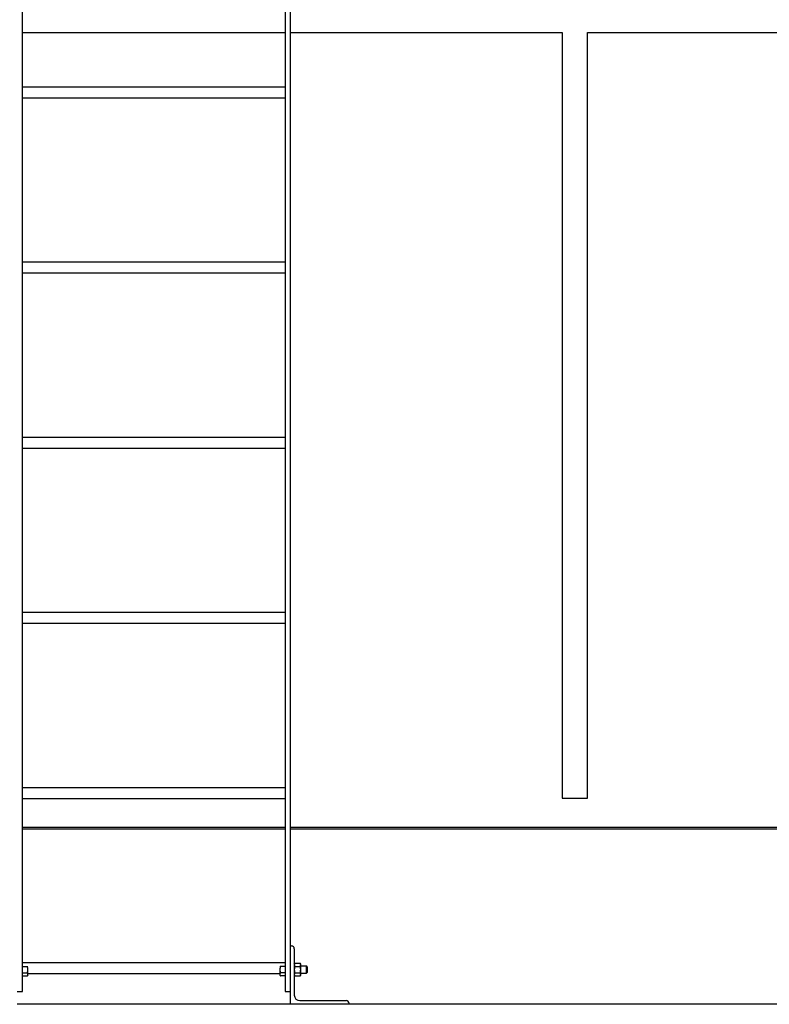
# Model space of a CAD drawing. Header units: inches. Extents: x 36 to 1719, y -84 to 1122.
# Tile 393 of 550: x 1365 to 1417, y 239 to 307. Entities that reach past the tile are written whole.
import ezdxf

# ---------------------------------------------------------------- set-up
doc = ezdxf.new("R2010")
doc.units = ezdxf.units.IN
doc.header["$LTSCALE"] = 48
doc.header["$MEASUREMENT"] = 0
doc.layers.add('Visible (ANSI)', color=7, linetype='Continuous', lineweight=30)

msp = doc.modelspace()

# ---------------------------------------------------------------- linework, layer by layer
at = {"layer": 'Visible (ANSI)'}
for p, q in [((1365.36662, 239.98443), (1365.36662, 354.42377)), ((1383.36662, 354.42377), (1383.36662, 239.98443)), ((1383.74162, 239.98443), (1383.74162, 354.42377)), ((1365.36662, 305.69276), (1383.36662, 305.69276)), ((1383.74162, 305.69276), (1402.34912, 305.69276)), ((1402.34912, 305.69276), (1402.34912, 253.24343)), ((1404.09912, 305.69276), (1452.78662, 305.69276)), ((1404.09912, 253.24343), (1404.09912, 305.69276)), ((1365.36662, 301.96943), (1383.36662, 301.96943)), ((1365.36662, 301.21943), (1383.36662, 301.21943)), ((1365.36662, 289.96943), (1383.36662, 289.96943)), ((1365.36662, 289.21943), (1383.36662, 289.21943)), ((1365.36662, 277.96943), (1383.36662, 277.96943)), ((1365.36662, 277.21943), (1383.36662, 277.21943)), ((1365.36662, 265.96943), (1383.36662, 265.96943)), ((1365.36662, 265.21943), (1383.36662, 265.21943)), ((1365.36662, 253.96943), (1383.36662, 253.96943)), ((1365.36662, 253.21943), (1383.36662, 253.21943)), ((1402.34912, 253.24343), (1404.09912, 253.24343)), ((1365.36662, 251.24393), (1383.36662, 251.24393)), ((1383.36662, 251.10943), (1365.36662, 251.10943)), ((1383.36662, 251.10943), (1365.36662, 251.10943)), ((1383.74162, 251.24393), (1418.37446, 251.24393)), ((1419.61992, 251.10943), (1383.74162, 251.10943)), ((1420.29224, 251.10943), (1383.74162, 251.10943)), ((1383.74162, 239.10943), (1383.74162, 243.10943)), ((1383.74162, 243.10943), (1383.80162, 243.10943)), ((1383.99162, 242.91943), (1383.99162, 239.73943)), ((1365.36662, 241.96943), (1383.36662, 241.96943)), ((1365.36662, 241.70093), (1365.36662, 241.71181)), ((1365.36662, 241.70093), (1365.69713, 241.70093)), ((1365.36662, 241.48443), (1365.36662, 241.70093)), ((1365.73062, 241.48443), (1365.73062, 241.53943)), ((1383.00262, 241.53943), (1383.00262, 241.48443)), ((1383.36662, 241.70093), (1383.03611, 241.70093)), ((1383.36662, 241.71181), (1383.36662, 241.70093)), ((1383.36662, 241.70093), (1383.36662, 241.48443)), ((1383.99162, 241.85943), (1384.02511, 241.91744)), ((1384.02511, 241.91744), (1384.39613, 241.91744)), ((1384.02511, 241.70093), (1384.39613, 241.70093)), ((1384.42962, 241.85943), (1384.39613, 241.91744)), ((1384.42962, 241.80919), (1384.42962, 241.85943)), ((1384.42962, 241.48443), (1384.42962, 241.80919)), ((1384.42962, 241.73443), (1384.82085, 241.73443)), ((1384.86662, 241.68724), (1384.82085, 241.73443)), ((1384.82085, 241.23443), (1384.82085, 241.73443)), ((1384.86662, 241.68724), (1384.86662, 241.28162)), ((1365.36662, 241.26792), (1365.36662, 241.48443)), ((1365.36662, 241.15967), (1365.36662, 241.26792)), ((1365.36662, 241.26792), (1365.69713, 241.26792)), ((1365.36662, 241.05141), (1365.36662, 241.15967)), ((1365.36662, 241.10943), (1365.36662, 241.10943)), ((1365.36662, 241.05141), (1365.69713, 241.05141)), ((1365.73062, 241.10943), (1365.69713, 241.05141)), ((1365.73062, 241.15967), (1365.73062, 241.48443)), ((1365.73062, 241.21943), (1383.00262, 241.21943)), ((1365.73062, 241.10943), (1365.73062, 241.15967)), ((1383.00262, 241.48443), (1383.00262, 241.15967)), ((1383.00262, 241.15967), (1383.00262, 241.10943)), ((1383.00262, 241.10943), (1383.03611, 241.05141)), ((1383.36662, 241.26792), (1383.03611, 241.26792)), ((1383.36662, 241.05141), (1383.03611, 241.05141)), ((1383.36662, 241.48443), (1383.36662, 241.26792)), ((1383.36662, 241.26792), (1383.36662, 241.15967)), ((1383.36662, 241.15967), (1383.36662, 241.05141)), ((1383.36662, 241.10943), (1383.36662, 241.10943)), ((1383.99162, 241.10943), (1384.02511, 241.05141)), ((1384.02511, 241.26792), (1384.39613, 241.26792)), ((1384.02511, 241.05141), (1384.39613, 241.05141)), ((1384.42962, 241.10943), (1384.39613, 241.05141)), ((1384.42962, 241.15967), (1384.42962, 241.48443)), ((1384.42962, 241.23443), (1384.82085, 241.23443)), ((1384.42962, 241.10943), (1384.42962, 241.15967)), ((1384.86662, 241.28162), (1384.82085, 241.23443)), ((1364.99162, 239.98443), (1365.36662, 239.98443)), ((1383.36662, 239.98443), (1383.74162, 239.98443)), ((1383.74162, 239.10943), (1364.99162, 239.10943)), ((1387.74162, 239.10943), (1383.74162, 239.10943)), ((1384.37162, 239.35943), (1387.55162, 239.35943)), ((1387.74162, 239.16943), (1387.74162, 239.10943)), ((1448.09912, 239.10943), (1387.74162, 239.10943))]:
    msp.add_line(p, q, dxfattribs=at)
for centre, radius, start, end in [((1383.80162, 242.91943), 0.19, 0, 90), ((1384.37162, 239.73943), 0.38, 180, 270), ((1387.55162, 239.16943), 0.19, 0, 90)]:
    msp.add_arc(centre, radius, start, end, dxfattribs=at)
for points, weights in [([(1365.69713, 241.70093), (1365.70031, 241.70644), (1365.70317, 241.71181)], [1, 1.00348335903, 1.00632733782]), ([(1365.73062, 241.48443), (1365.73062, 241.58491), (1365.69713, 241.70093)], [1, 1.0379548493, 1]), ([(1383.03611, 241.70093), (1383.00262, 241.58491), (1383.00262, 241.48443)], [1, 1.0379548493, 1]), ([(1383.03007, 241.71181), (1383.03293, 241.70644), (1383.03611, 241.70093)], [1.00632733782, 1.00348335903, 1]), ([(1384.02511, 241.91744), (1383.99162, 241.85943), (1383.99162, 241.80919)], [1, 1.0379548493, 1]), ([(1383.99162, 241.80919), (1383.99162, 241.75895), (1384.02511, 241.70093)], [1, 1.0379548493, 1]), ([(1384.02511, 241.70093), (1383.99162, 241.58491), (1383.99162, 241.48443)], [1, 1.0379548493, 1]), ([(1384.42962, 241.80919), (1384.42962, 241.85943), (1384.39613, 241.91744)], [1, 1.0379548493, 1]), ([(1384.39613, 241.70093), (1384.42962, 241.75895), (1384.42962, 241.80919)], [1, 1.0379548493, 1]), ([(1384.42962, 241.48443), (1384.42962, 241.58491), (1384.39613, 241.70093)], [1, 1.0379548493, 1]), ([(1365.69713, 241.26792), (1365.73062, 241.38395), (1365.73062, 241.48443)], [1, 1.0379548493, 1]), ([(1365.73062, 241.15967), (1365.73062, 241.20991), (1365.69713, 241.26792)], [1, 1.0379548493, 1]), ([(1365.69713, 241.05141), (1365.73062, 241.10943), (1365.73062, 241.15967)], [1, 1.0379548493, 1]), ([(1383.00262, 241.48443), (1383.00262, 241.38395), (1383.03611, 241.26792)], [1, 1.0379548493, 1]), ([(1383.03611, 241.26792), (1383.00262, 241.20991), (1383.00262, 241.15967)], [1, 1.0379548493, 1]), ([(1383.00262, 241.15967), (1383.00262, 241.10943), (1383.03611, 241.05141)], [1, 1.0379548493, 1]), ([(1383.99162, 241.48443), (1383.99162, 241.38395), (1384.02511, 241.26792)], [1, 1.0379548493, 1]), ([(1384.02511, 241.26792), (1383.99162, 241.20991), (1383.99162, 241.15967)], [1, 1.0379548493, 1]), ([(1383.99162, 241.15967), (1383.99162, 241.10943), (1384.02511, 241.05141)], [1, 1.0379548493, 1]), ([(1384.39613, 241.26792), (1384.42962, 241.38395), (1384.42962, 241.48443)], [1, 1.0379548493, 1]), ([(1384.42962, 241.15967), (1384.42962, 241.20991), (1384.39613, 241.26792)], [1, 1.0379548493, 1]), ([(1384.39613, 241.05141), (1384.42962, 241.10943), (1384.42962, 241.15967)], [1, 1.0379548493, 1])]:
    msp.add_rational_spline(points, weights, degree=2, dxfattribs=at)

doc.saveas('drawing.dxf')
